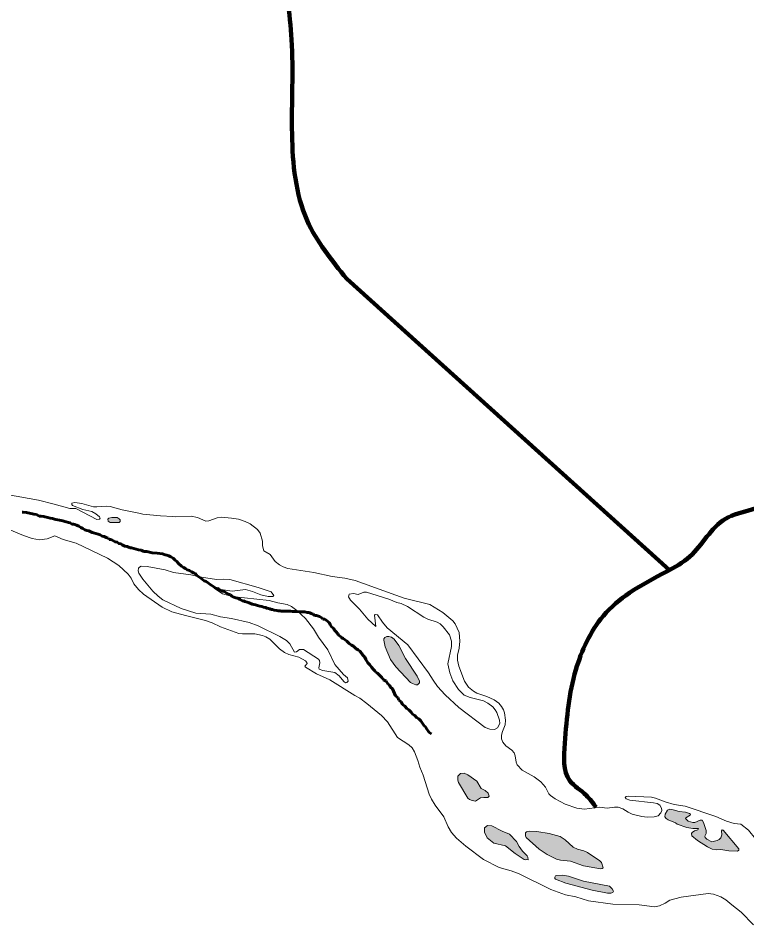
# Model space of a CAD drawing. Extents: x 553962 to 842807, y 8883888 to 9032388.
# Drawn here: x 676584 to 687907, y 8912173 to 8926261 of the extents above; entities that cross this region are included whole.
import ezdxf

# ---------------------------------------------------------------- set-up
doc = ezdxf.new("R2010")
doc.units = 0
doc.header["$LTSCALE"] = 200
doc.linetypes.add('LONG_DASH_SHORT_DASH', pattern=[9.9, 6, -1.2, 1.5, -1.2])
for name, color, linetype, lineweight in [('25', 7, 'Continuous', 13), ('7', 7, 'Continuous', 90), ('9', 7, 'Continuous', 90)]:
    doc.layers.add(name, color=color, linetype=linetype, lineweight=lineweight)

msp = doc.modelspace()

# ---------------------------------------------------------------- hatches: boundary and pattern name
at = {"layer": '25'}
for points in [[(678121.8, 8918499.9), (678099.7, 8918499.9), (678072.1, 8918499.9), (678038.9, 8918499.9), (677994.7, 8918494.3), (677978.1, 8918477.8), (677983.7, 8918444.6), (678016.8, 8918422.5), (678066.5, 8918422.5), (678116.3, 8918422.5), (678155, 8918422.5), (678171.5, 8918439.1), (678171.5, 8918466.7), (678155, 8918483.3)], [(682604.9, 8916312), (682500, 8916511.3), (682424.9, 8916610.1), (682387.8, 8916643), (682346.5, 8916655.7), (682313.7, 8916655.9), (682284.1, 8916639.2), (682267.8, 8916618.9), (682264.6, 8916598.1), (682286.2, 8916495.1), (682370.8, 8916295.4), (682452, 8916180.6), (682682.3, 8915939.4), (682710.5, 8915920.7), (682762.8, 8915903.1), (682787.5, 8915903.3), (682820.9, 8915934.7), (682822.2, 8915960.7), (682782.3, 8916035.7)], [(683709.3, 8914405), (683574.2, 8914502), (683516.6, 8914528.7), (683457.4, 8914527.2), (683418.7, 8914483.7), (683414.6, 8914420.9), (683429.2, 8914383.2), (683574.4, 8914143.4), (683597.8, 8914119.4), (683640.1, 8914102.8), (683692.2, 8914096.8), (683770.1, 8914144), (683819.7, 8914152.4), (683882.6, 8914149.6), (683901.7, 8914170.6), (683886.4, 8914221.5), (683842.4, 8914260.9), (683781.1, 8914292.7)], [(687443.6, 8913483.5), (687364, 8913464.8), (687283.6, 8913503.6), (687258.7, 8913529), (687252.7, 8913550.6), (687273.9, 8913589.9), (687272.9, 8913637.4), (687235.5, 8913761.4), (687210.7, 8913801), (687180, 8913797.9), (687098.6, 8913762.6), (687068.1, 8913761.9), (686997.5, 8913784.1), (686951.9, 8913823.7), (686956.9, 8913835.2), (687027.3, 8913874.8), (687032.2, 8913893.1), (687016.5, 8913905.2), (686955, 8913923.2), (686856.7, 8913933.6), (686763.1, 8913962.4), (686711.3, 8913970.2), (686671.7, 8913955.1), (686636.7, 8913893), (686634.3, 8913850.5), (686651.3, 8913826.2), (686686.6, 8913803.6), (686797.8, 8913758.6), (686826.7, 8913737.7), (686977.1, 8913685.5), (687067.4, 8913671.3), (687157.7, 8913671.9), (687145.8, 8913650.7), (687094.6, 8913635.5), (687057.4, 8913609.8), (687049, 8913590.4), (687053, 8913557.3), (687142.5, 8913485.2), (687296.4, 8913383.8), (687366, 8913346.6), (687434.4, 8913339.7), (687500.9, 8913346.1), (687625.9, 8913320.7), (687763.2, 8913316.8), (687784.5, 8913333.5), (687784.7, 8913354), (687540.7, 8913646.5), (687524.2, 8913648.2), (687513.1, 8913634.1), (687516.3, 8913573.8), (687502.8, 8913526.4), (687477.7, 8913499.3)], [(684216.8, 8913584.3), (684103.4, 8913631), (683942.8, 8913711.1), (683879, 8913719.3), (683833.1, 8913679.4), (683832.7, 8913611.9), (683872.8, 8913524.7), (683976.9, 8913444.7), (684155.5, 8913399.4), (684309.6, 8913279.2), (684446.1, 8913188.8), (684467.9, 8913181.4), (684490.8, 8913190.7), (684508, 8913183.8), (684504.9, 8913225.4), (684495.5, 8913246.4), (684419.5, 8913316.4), (684367.1, 8913390.6), (684326.4, 8913465.8)], [(685649.1, 8913142.2), (685623, 8913169.9), (685428.9, 8913296.7), (685375.8, 8913322.4), (685273.7, 8913349.8), (685210.9, 8913379.2), (685081.7, 8913491.8), (685006.9, 8913546.4), (684833.8, 8913593.7), (684644.2, 8913625.1), (684527.3, 8913626.6), (684481.5, 8913618.7), (684466.8, 8913605.2), (684466.2, 8913555.2), (684479.5, 8913529.9), (684680.5, 8913350.7), (684802.1, 8913263.6), (684948.9, 8913193.2), (685013.8, 8913177.3), (685166.9, 8913161.2), (685371.4, 8913092.3), (685633, 8913045.2), (685657.3, 8913046.7), (685676.3, 8913060.9)], [(685774, 8912773.5), (685370.1, 8912853.6), (685134.1, 8912927), (685036.5, 8912944.5), (684953.6, 8912941.7), (684933.5, 8912932.2), (684922.6, 8912912.7), (684923.1, 8912894.9), (684932.9, 8912881.6), (685095.4, 8912818.3), (685504, 8912714.1), (685740.3, 8912666.2), (685795.8, 8912662.8), (685827.4, 8912675.2), (685832.7, 8912696.2), (685816.4, 8912732)]]:
    msp.add_hatch(color=256, dxfattribs=at).paths.add_polyline_path(points)

# ---------------------------------------------------------------- linework, layer by layer
for points in [[(676406.6, 8918860.2), (676902.1, 8918770.1), (677144.9, 8918707)], [(677144.9, 8918707), (677387.7, 8918643.9), (677479.7, 8918643.7), (677807.2, 8918472.7), (677846.8, 8918474.7), (677858.5, 8918492.6), (677847.1, 8918512.3), (677791.3, 8918560.8), (677728, 8918593.3), (677591, 8918627.5), (677431.5, 8918690.2), (677417.9, 8918704.6), (677419.8, 8918723.9), (677467.7, 8918734.3), (677573, 8918719.1), (677754.5, 8918668.8), (677809.8, 8918666), (677950.6, 8918679.4), (678015.6, 8918673.9), (678201.6, 8918623.4), (678458.3, 8918568.7)], [(678458.3, 8918568.7), (678523.8, 8918554.7), (678798.8, 8918527.6), (678989.1, 8918516.6)], [(678989.1, 8918516.6), (679028.7, 8918514.3), (679274.2, 8918524.4), (679370.3, 8918504.3), (679498.9, 8918447.1), (679546, 8918450), (679679.3, 8918495.6), (679746.3, 8918505.8), (679902.1, 8918494.5), (680007.6, 8918474.6), (680113.5, 8918440.7), (680189.9, 8918405.5), (680305.8, 8918315.1), (680343.3, 8918257.1), (680379.9, 8918133), (680383.4, 8918063), (680402.5, 8917983.4), (680502.8, 8917929.2), (680579.7, 8917817.8), (680646.8, 8917765.9), (680703.4, 8917735.4), (680777.3, 8917710.3), (680908.5, 8917690.3)], [(681818.1, 8915736.8), (681425.2, 8915979.8), (681222.6, 8916074.7), (681046.9, 8916174.6), (681037.6, 8916191.5), (681077.1, 8916231.5), (681069.9, 8916251.6), (681048.6, 8916272.8), (680945.8, 8916329.8), (680790.6, 8916373.3), (680721.3, 8916405.2), (680645.7, 8916462.9), (680494.3, 8916609.8), (680432, 8916649.9), (680383.3, 8916669.5), (680263.9, 8916694.5), (680070.5, 8916694.2), (680014.4, 8916702), (679728.1, 8916803.7), (679599.7, 8916864.4), (679494.1, 8916904.4), (679183.1, 8916978), (678970.2, 8917037.8), (678820.7, 8917111.4), (678532.7, 8917311.3), (678456, 8917383.8), (678383.1, 8917469.9), (678338.7, 8917561.6), (678294.1, 8917624), (678150.8, 8917757.7), (677973.1, 8917871.9), (677487.9, 8918104.1), (677281.9, 8918159.9), (677153.7, 8918215.1), (677037.8, 8918171.3), (676918, 8918157), (676801.9, 8918174.5), (676667.5, 8918220.7), (676277.6, 8918381.7)], [(680908.5, 8917690.3), (681178.8, 8917648.9), (681178.8, 8917648.9), (681466.4, 8917586.3), (681660.9, 8917561), (681819.1, 8917524), (682585, 8917249.1), (682980.6, 8917149.2), (683185, 8917028.5), (683336.3, 8916896.5), (683373.2, 8916850.2), (683438.1, 8916716.7), (683446.5, 8916578.6), (683436.2, 8916473.2), (683412.3, 8916362.4), (683413.5, 8916288.2), (683432.7, 8916191.5), (683521.7, 8915959.8), (683583.7, 8915866.4), (683658.1, 8915805.7), (683712.5, 8915774.1), (683868, 8915721.3), (683982.8, 8915668.3), (684052.7, 8915615.1), (684096.7, 8915566.3), (684127.5, 8915511.8), (684143.1, 8915466.3), (684159.4, 8915351.3), (684151.8, 8915280.7), (684110.2, 8915174.9), (684097.4, 8915119.6), (684096.5, 8915064.6), (684118.2, 8915014.1), (684161.6, 8914954.8), (684253, 8914886), (684293.4, 8914843.8), (684308.7, 8914798.6), (684321.4, 8914701.7), (684339.5, 8914660.7), (684417.2, 8914578.7), (684602, 8914472.5), (684706.8, 8914393.8), (684779.7, 8914311.4), (684828.5, 8914210.6), (684857.8, 8914180.7), (684926.8, 8914132.4), (685086.6, 8914045.6), (685266, 8913984.7), (685385.2, 8913971.2), (685618.2, 8913999), (685737.3, 8913986.7), (685851.2, 8914003.1), (685905.5, 8914002.4), (685982.6, 8913974.4), (686061.4, 8913923.8), (686127.1, 8913893.3), (686275.3, 8913854.7), (686360.8, 8913847.2), (686468.9, 8913849.9), (686529, 8913869.3), (686569.5, 8913916.1), (686584, 8913950.7), (686580.3, 8913987.9), (686555.9, 8914031.7), (686515.6, 8914058.2), (686455.7, 8914071.3), (686086.4, 8914109.2), (686030, 8914128.5), (686014.9, 8914150.2), (686030.2, 8914166.6), (686061.2, 8914172.7), (686426.8, 8914155.2), (686487.4, 8914141.3), (686636.2, 8914082.7), (686780.2, 8914045.5), (686947.2, 8914014.8), (687423.4, 8913857.4), (687593.3, 8913785.8), (687709.9, 8913748.1), (687815.5, 8913739.4)], [(682000.3, 8915611.7), (681893.5, 8915696.4), (681818.1, 8915736.8)], [(685250.1, 8912609.3), (685090.4, 8912640.1), (684860.6, 8912720), (684371.1, 8912965.5), (684243.4, 8913011.5), (684056.1, 8913062), (683813.3, 8913188.5), (683538.3, 8913393.8), (683397.8, 8913518.5), (683317.8, 8913609.8), (683267.2, 8913698.5), (683200.5, 8913852), (683066.1, 8914030.6), (683008, 8914123.3), (682972.2, 8914204.3), (682876.7, 8914499.8), (682824.4, 8914623.4), (682796, 8914726.4), (682745.7, 8914861.4), (682705.5, 8914922.4), (682654, 8914970.7), (682479.2, 8915081.6), (682322.4, 8915329.9), (682232.1, 8915427.7), (682000.3, 8915611.7)], [(687815.5, 8913739.4), (687934.6, 8913642.4), (688040, 8913510.4), (688162, 8913385.5), (688367.3, 8913223), (688472.6, 8913075.7)], [(687672.6, 8912486.6), (687578.1, 8912564.2), (687503.2, 8912608.6), (687390.3, 8912648.4), (687308, 8912659.7), (686885.5, 8912605), (686710.6, 8912557.1), (686635.4, 8912508.5), (686551.6, 8912466.9), (686470.3, 8912454.8), (686234, 8912481.7), (685823.7, 8912494.5), (685446.3, 8912545), (685250.1, 8912609.3)], [(688008.3, 8912172.8), (687817.2, 8912367.8), (687672.6, 8912486.6)]]:
    msp.add_lwpolyline(points, dxfattribs=at)
for points in [[(678121.8, 8918499.9), (678099.7, 8918499.9), (678072.1, 8918499.9), (678038.9, 8918499.9), (677994.7, 8918494.3), (677978.1, 8918477.8), (677983.7, 8918444.6), (678016.8, 8918422.5), (678066.5, 8918422.5), (678116.3, 8918422.5), (678155, 8918422.5), (678171.5, 8918439.1), (678171.5, 8918466.7), (678155, 8918483.3)], [(681051.6, 8916931.9), (680917.2, 8917059.9), (680829.5, 8917121.2), (680764.3, 8917152.8), (680618.1, 8917176), (680486.7, 8917212.2), (679908, 8917275.5), (679762, 8917317), (679635.4, 8917396.8), (679910.2, 8917356.6), (680118, 8917385), (680224.5, 8917353.5), (680354.4, 8917300.2), (680468.1, 8917272.3), (680544.4, 8917273.7), (680558.6, 8917291.6), (680515, 8917345.8), (680314, 8917417.1), (679871.3, 8917537.1), (679776.1, 8917543.1), (679665.5, 8917539.2), (679433.9, 8917573.7), (679267.9, 8917609.1), (678996.5, 8917647.8), (678870.4, 8917690.1), (678589.1, 8917741.1), (678498, 8917744.3), (678469.7, 8917732.7), (678455.1, 8917717), (678451.8, 8917673.4), (678458.9, 8917639.2), (678523.3, 8917543), (678679.2, 8917360), (678761.9, 8917279.4), (678835.3, 8917221.6), (679118.2, 8917086.7), (679346.3, 8917013.9), (679576.6, 8917001.6), (679730.2, 8916958.4), (679899.8, 8916930.5), (680176.7, 8916871.1), (680311.5, 8916821.6), (680651, 8916653.5), (680752.3, 8916589.8), (680805.3, 8916538.2), (680876.6, 8916411.5), (680909.3, 8916413.3), (680957.8, 8916448.8), (681016.5, 8916451.2), (681252.3, 8916299.6), (681267.3, 8916278.3), (681272.5, 8916243.6), (681254.2, 8916164.9), (681262.6, 8916146.7), (681320.4, 8916124.1), (681503.1, 8916094), (681572.9, 8916043.7), (681643.2, 8915956.4), (681671.9, 8915935.7), (681689.5, 8915938.5), (681714.4, 8915957.7), (681702.9, 8916012.5), (681637.7, 8916065.1), (681506.7, 8916216.1), (681398.2, 8916446.9), (681252.7, 8916642.9), (681172.9, 8916771.4)], [(683098.8, 8915878.5), (683218, 8915745.7), (683431.3, 8915549.3), (683842.3, 8915241.8), (683914.8, 8915211.4), (683988.1, 8915206.1), (684032.5, 8915231.8), (684070.1, 8915304), (684063.1, 8915352.3), (684022, 8915472.5), (683998.8, 8915515.4), (683957.9, 8915563.1), (683881.6, 8915617.7), (683813.4, 8915653.2), (683609.3, 8915703.3), (683514, 8915743.9), (683424.3, 8915831.4), (683340.7, 8915966.9), (683294.1, 8916091.3), (683261.6, 8916230.6), (683318.9, 8916497.7), (683318.9, 8916580.9), (683285.7, 8916678.7), (683188.7, 8916805.8), (683140.2, 8916850.4), (683094.9, 8916876.6), (682950.1, 8916924.1), (682886.8, 8916955.4), (682635, 8917119.5), (682537.5, 8917164.5), (682468.1, 8917183.6), (682346, 8917233.6), (681999.5, 8917342.7), (681956.9, 8917341.8), (681867.4, 8917308.4), (681794.8, 8917322), (681728.3, 8917312.8), (681716.4, 8917267.4), (681747.4, 8917215.7), (681890.3, 8917076.4), (682019, 8916922.4), (682142.9, 8916807.4), (682119.7, 8916983.6), (682130.7, 8916993.2), (682166.1, 8916989.6), (682243.8, 8916875.1), (682318.3, 8916790), (682638.3, 8916523.7), (682962.6, 8916089.6), (683031.4, 8915973.4)], [(682604.9, 8916312), (682500, 8916511.3), (682424.9, 8916610.1), (682387.8, 8916643), (682346.5, 8916655.7), (682313.7, 8916655.9), (682284.1, 8916639.2), (682267.8, 8916618.9), (682264.6, 8916598.1), (682286.2, 8916495.1), (682370.8, 8916295.4), (682452, 8916180.6), (682682.3, 8915939.4), (682710.5, 8915920.7), (682762.8, 8915903.1), (682787.5, 8915903.3), (682820.9, 8915934.7), (682822.2, 8915960.7), (682782.3, 8916035.7)], [(683709.3, 8914405), (683574.2, 8914502), (683516.6, 8914528.7), (683457.4, 8914527.2), (683418.7, 8914483.7), (683414.6, 8914420.9), (683429.2, 8914383.2), (683574.4, 8914143.4), (683597.8, 8914119.4), (683640.1, 8914102.8), (683692.2, 8914096.8), (683770.1, 8914144), (683819.7, 8914152.4), (683882.6, 8914149.6), (683901.7, 8914170.6), (683886.4, 8914221.5), (683842.4, 8914260.9), (683781.1, 8914292.7)], [(687443.6, 8913483.5), (687364, 8913464.8), (687283.6, 8913503.6), (687258.7, 8913529), (687252.7, 8913550.6), (687273.9, 8913589.9), (687272.9, 8913637.4), (687235.5, 8913761.4), (687210.7, 8913801), (687180, 8913797.9), (687098.6, 8913762.6), (687068.1, 8913761.9), (686997.5, 8913784.1), (686951.9, 8913823.7), (686956.9, 8913835.2), (687027.3, 8913874.8), (687032.2, 8913893.1), (687016.5, 8913905.2), (686955, 8913923.2), (686856.7, 8913933.6), (686763.1, 8913962.4), (686711.3, 8913970.2), (686671.7, 8913955.1), (686636.7, 8913893), (686634.3, 8913850.5), (686651.3, 8913826.2), (686686.6, 8913803.6), (686797.8, 8913758.6), (686826.7, 8913737.7), (686977.1, 8913685.5), (687067.4, 8913671.3), (687157.7, 8913671.9), (687145.8, 8913650.7), (687094.6, 8913635.5), (687057.4, 8913609.8), (687049, 8913590.4), (687053, 8913557.3), (687142.5, 8913485.2), (687296.4, 8913383.8), (687366, 8913346.6), (687434.4, 8913339.7), (687500.9, 8913346.1), (687625.9, 8913320.7), (687763.2, 8913316.8), (687784.5, 8913333.5), (687784.7, 8913354), (687540.7, 8913646.5), (687524.2, 8913648.2), (687513.1, 8913634.1), (687516.3, 8913573.8), (687502.8, 8913526.4), (687477.7, 8913499.3)], [(684216.8, 8913584.3), (684103.4, 8913631), (683942.8, 8913711.1), (683879, 8913719.3), (683833.1, 8913679.4), (683832.7, 8913611.9), (683872.8, 8913524.7), (683976.9, 8913444.7), (684155.5, 8913399.4), (684309.6, 8913279.2), (684446.1, 8913188.8), (684467.9, 8913181.4), (684490.8, 8913190.7), (684508, 8913183.8), (684504.9, 8913225.4), (684495.5, 8913246.4), (684419.5, 8913316.4), (684367.1, 8913390.6), (684326.4, 8913465.8)], [(685649.1, 8913142.2), (685623, 8913169.9), (685428.9, 8913296.7), (685375.8, 8913322.4), (685273.7, 8913349.8), (685210.9, 8913379.2), (685081.7, 8913491.8), (685006.9, 8913546.4), (684833.8, 8913593.7), (684644.2, 8913625.1), (684527.3, 8913626.6), (684481.5, 8913618.7), (684466.8, 8913605.2), (684466.2, 8913555.2), (684479.5, 8913529.9), (684680.5, 8913350.7), (684802.1, 8913263.6), (684948.9, 8913193.2), (685013.8, 8913177.3), (685166.9, 8913161.2), (685371.4, 8913092.3), (685633, 8913045.2), (685657.3, 8913046.7), (685676.3, 8913060.9)], [(685774, 8912773.5), (685370.1, 8912853.6), (685134.1, 8912927), (685036.5, 8912944.5), (684953.6, 8912941.7), (684933.5, 8912932.2), (684922.6, 8912912.7), (684923.1, 8912894.9), (684932.9, 8912881.6), (685095.4, 8912818.3), (685504, 8912714.1), (685740.3, 8912666.2), (685795.8, 8912662.8), (685827.4, 8912675.2), (685832.7, 8912696.2), (685816.4, 8912732)]]:
    msp.add_lwpolyline(points, close=True, dxfattribs=at)
at = {"layer": '7', "linetype": 'LONG_DASH_SHORT_DASH', "lineweight": 60}
for points in [[(677045, 8918504), (677001.7, 8918514.2), (676981.3, 8918516.8), (676940.6, 8918524.4), (676910.1, 8918524.4), (676869.4, 8918547.4), (676828.7, 8918555.1), (676714.1, 8918578.1), (676660.7, 8918583.2), (676646.3, 8918587.3)], [(679307.3, 8917640.1), (679279.3, 8917660.5), (679246.2, 8917678.4), (679213.1, 8917688.6), (679182.6, 8917709.1), (679152.1, 8917727), (679121.5, 8917747.4), (679075.7, 8917785.8), (679050.2, 8917819), (679024.8, 8917839.4), (678994.2, 8917872.7), (678958.6, 8917890.6), (678925.5, 8917908.4), (678892.5, 8917916.1), (678869.6, 8917923.8), (678826.3, 8917939.1), (678742.3, 8917946.8), (678666, 8917951.9), (678584.6, 8917972.3), (678538.8, 8917974.9), (678498, 8917992.8), (678452.2, 8918000.5), (678383.5, 8918020.9), (678347.9, 8918031.1), (678325, 8918031.1), (678279.2, 8918054.1), (678243.6, 8918059.2), (678202.8, 8918077.1), (678182.5, 8918092.5), (678149.4, 8918097.6), (678121.4, 8918118), (678093.4, 8918123.2), (678057.8, 8918143.6), (678029.8, 8918158.9), (677999.2, 8918158.9), (677981.4, 8918179.4), (677950.9, 8918189.6), (677920.4, 8918204.9), (677892.4, 8918212.6), (677856.7, 8918235.6), (677828.7, 8918243.3), (677790.6, 8918256.1), (677757.5, 8918263.7), (677737.1, 8918271.4), (677683.7, 8918294.4), (677653.2, 8918302.1), (677620.1, 8918309.7), (677592.1, 8918330.2), (677559, 8918345.5), (677525.9, 8918366), (677492.8, 8918381.3), (677467.4, 8918391.5), (677447, 8918396.7), (677419, 8918399.2), (677393.6, 8918417.1), (677365.6, 8918424.8), (677332.5, 8918435), (677312.1, 8918442.7), (677279.1, 8918450.3), (677225.6, 8918460.6), (677172.2, 8918470.8), (677151.8, 8918475.9), (677116.2, 8918486.1), (677080.6, 8918493.8), (677045, 8918504)], [(680338, 8917126.3), (680304.9, 8917136.5), (680271.8, 8917144.2), (680248.9, 8917149.3), (680218.4, 8917157), (680172.6, 8917174.9), (680142.1, 8917185.1), (680106.4, 8917197.9), (680086.1, 8917205.5), (680065.7, 8917208.1), (680032.6, 8917226), (680012.3, 8917236.2), (679986.8, 8917246.4), (679966.5, 8917254.1), (679935.9, 8917266.9), (679910.5, 8917277.1), (679882.5, 8917300.1), (679851.9, 8917310.3), (679816.3, 8917333.3), (679783.2, 8917353.8), (679757.8, 8917358.9), (679729.8, 8917364), (679704.3, 8917387), (679684, 8917397.2), (679663.6, 8917397.2), (679622.9, 8917425.3), (679594.9, 8917443.2), (679569.5, 8917461.1), (679541.5, 8917481.6), (679505.8, 8917509.7), (679475.3, 8917517.4), (679447.3, 8917537.8), (679421.8, 8917558.3), (679391.3, 8917578.7), (679363.3, 8917599.2), (679332.8, 8917632.4), (679307.3, 8917640.1)], [(682076.2, 8916175.4), (682050.8, 8916211.2), (682020.2, 8916241.9), (681987.1, 8916298.1), (681969.3, 8916331.4), (681936.2, 8916367.1), (681926, 8916387.6), (681895.5, 8916423.4), (681870, 8916443.8), (681836.9, 8916464.3), (681816.6, 8916482.2), (681793.7, 8916502.6), (681765.7, 8916520.5), (681730, 8916543.5), (681689.3, 8916581.9), (681663.9, 8916599.8), (681633.3, 8916620.2), (681605.3, 8916638.1), (681587.5, 8916658.5), (681564.6, 8916676.4), (681549.3, 8916696.9), (681521.3, 8916732.7), (681501, 8916753.1), (681483.1, 8916781.2), (681455.1, 8916801.7), (681434.8, 8916837.5), (681417, 8916870.7), (681368.6, 8916906.5), (681348.2, 8916921.8), (681320.2, 8916924.4), (681305, 8916944.8), (681266.8, 8916962.7), (681218.4, 8916978.1), (681190.5, 8916980.6), (681170.1, 8917001.1), (681139.6, 8917008.7), (681106.5, 8917024.1), (681073.4, 8917026.6), (681040.3, 8917036.8), (681014.9, 8917036.8), (680994.5, 8917036.8), (680958.9, 8917036.8), (680913.1, 8917041.9), (680877.5, 8917041.9), (680846.9, 8917041.9), (680816.4, 8917044.5), (680796, 8917044.5), (680765.5, 8917044.5), (680735, 8917044.5), (680714.6, 8917047.1), (680694.3, 8917047.1), (680673.9, 8917047.1), (680653.5, 8917052.2), (680623, 8917054.7), (680602.7, 8917057.3), (680564.5, 8917064.9), (680536.5, 8917072.6), (680516.1, 8917075.2), (680495.8, 8917082.8), (680475.4, 8917087.9), (680447.4, 8917093.1), (680427.1, 8917103.3), (680399.1, 8917108.4), (680368.5, 8917118.6), (680338, 8917126.3)], [(683007.9, 8915140.2), (682972.3, 8915163.2), (682951.9, 8915193.9), (682934.1, 8915214.3), (682916.2, 8915247.6), (682890.8, 8915262.9), (682873, 8915296.1), (682842.4, 8915342.1), (682811.9, 8915372.8), (682773.7, 8915395.8), (682750.8, 8915426.5), (682712.6, 8915444.4), (682689.7, 8915475.1), (682656.6, 8915513.4), (682626.1, 8915533.8), (682593, 8915572.2), (682557.3, 8915595.2), (682537, 8915636.1), (682501.3, 8915664.2), (682483.5, 8915707.7), (682450.4, 8915733.2), (682399.5, 8915838), (682371.5, 8915863.6), (682356.2, 8915899.4), (682328.2, 8915919.8), (682305.3, 8915958.2), (682262.1, 8915978.6), (682236.6, 8916016.9), (682201, 8916052.7), (682170.4, 8916086), (682142.4, 8916098.8), (682124.6, 8916119.2), (682106.8, 8916139.7), (682076.2, 8916175.4)]]:
    msp.add_lwpolyline(points, dxfattribs=at)
at = {"layer": '9'}
msp.add_line((686702.4, 8917687.5), (681689.3, 8922210.8), dxfattribs=at)
for points in [[(681689.3, 8922210.8), (681075.2, 8923117.8), (680840, 8924458.2), (680832.7, 8925926.8), (680750.4, 8927167), (681049, 8928410), (681805.8, 8929453.8), (682463.2, 8930066.4), (683146.5, 8930577.9), (683955, 8931444.8)], [(685563.3, 8914000.1), (685411.9, 8914186), (685156.8, 8914412), (685077.7, 8914993.8), (685249.9, 8916134.6), (685677.5, 8916973.4), (686082.1, 8917330.9), (686664.7, 8917664.4), (687019.1, 8917894.9), (687575, 8918481.4), (688360.8, 8918816.4), (688404.9, 8918868.1)]]:
    msp.add_spline(points, degree=3, dxfattribs=at)

doc.saveas('drawing.dxf')
